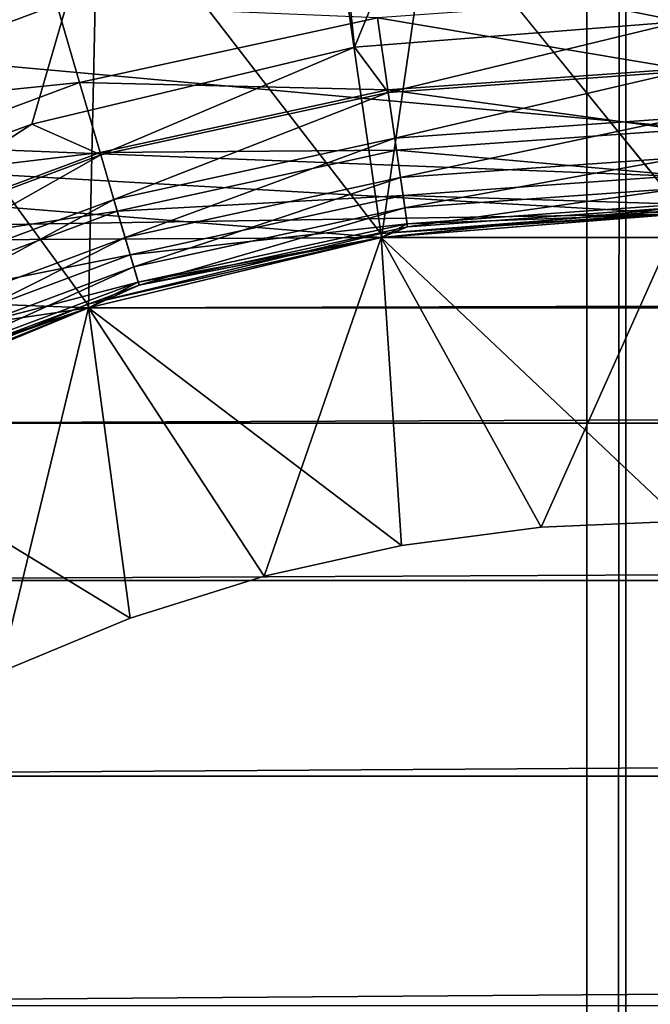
# Model space of a CAD drawing. Header units: metres. Extents: x -206 to 75, y -104 to 104.
# Tile 269 of 656: x -170.22 to -168.58, y 40.42 to 42.99. Entities that reach past the tile are written whole.
import ezdxf

# ---------------------------------------------------------------- set-up
doc = ezdxf.new("R2010")
doc.units = ezdxf.units.M
doc.layers.add('solid_01_1-CONSUMER_THERM_B_125288', color=7, linetype='CONTINUOUS')

msp = doc.modelspace()

# ---------------------------------------------------------------- linework, layer by layer
at = {"layer": 'solid_01_1-CONSUMER_THERM_B_125288'}
for points in [[(-168.648926, 67.29171), (-200.493088, -75.033852), (-200.514557, 74.966148)], [(-168.648926, 67.29171), (-168.75058, 66.747505), (-200.493088, -75.033852)], [(-168.75058, 66.747505), (-168.750504, 66.193886), (-200.493088, -75.033852)], [(-168.750504, 66.193886), (-168.731537, -66.252495), (-200.493088, -75.033852)], [(-168.750504, 66.193886), (-168.648697, 65.649712), (-168.731537, -66.252495)], [(-168.648697, 65.649712), (-168.629883, -65.70829), (-168.731537, -66.252495)], [(-168.648697, 65.649712), (-168.448624, 65.133507), (-168.629883, -65.70829)], [(-168.448624, 65.133507), (-168.429977, -65.192032), (-168.629883, -65.70829)], [(-76.404617, 63.580017, 75.400002), (-185.604614, 63.572178, 75.400002), (-92.716316, 42.429672, 75.400002)], [(-185.604614, 63.572178, 75.400002), (-93.500069, 42.491352, 75.400002), (-92.716316, 42.429672, 75.400002)], [(-185.604614, 63.572178, 75.400002), (-168.500076, 42.491318, 75.400002), (-93.500069, 42.491352, 75.400002)], [(-185.604614, 63.572178, 75.400002), (-169.283829, 42.429634, 75.400002), (-168.500076, 42.491318, 75.400002)], [(-185.604614, 63.572178, 75.400002), (-170.774612, 41.945248, 75.400002), (-170.048279, 42.246105, 75.400002)], [(-185.604614, 63.572178, 75.400002), (-170.048279, 42.246105, 75.400002), (-169.283829, 42.429634, 75.400002)], [(-169.941193, 46.978642, 63.5), (-168.603424, 47.073399, 63.5), (-169.282242, 42.419659, 63.5)], [(-168.603424, 47.073399, 63.5), (-168.500076, 42.481216, 63.5), (-169.282242, 42.419659, 63.5)], [(-167.103424, 47.073505, 63.5), (-168.500076, 42.481216, 63.5), (-168.603424, 47.073399, 63.5)], [(-169.941193, 46.978642, 63.5), (-170.77002, 41.936249, 63.5), (-171.252075, 46.696495, 63.5)], [(-169.941193, 46.978642, 63.5), (-170.045151, 42.236496, 63.5), (-170.77002, 41.936249, 63.5)], [(-169.941193, 46.978642, 63.5), (-169.282242, 42.419659, 63.5), (-170.045151, 42.236496, 63.5)], [(-165.978271, 44.981216, 48), (-173.410202, 43.150478, 48), (-173.803375, 42.784515, 48)], [(-168.500076, 42.481216, 48), (-165.978271, 44.981216, 48), (-173.803375, 42.784515, 48)], [(-165.978271, 44.981216, 57), (-173.410202, 43.150478, 57), (-173.803375, 42.784515, 57)], [(-168.500076, 42.481216, 57), (-165.978271, 44.981216, 57), (-173.803375, 42.784515, 57)], [(-169.556534, 44.906433, 55), (-168.500076, 44.981216, 55), (-166.000092, 42.481216, 55)], [(-169.352203, 42.914803, 46), (-169.556534, 44.906433, 46), (-168.500076, 44.981216, 46)], [(-168.500076, 42.981216, 46), (-169.352203, 42.914803, 46), (-168.500076, 44.981216, 46)], [(-170.602585, 44.680481, 55), (-169.556534, 44.906433, 55), (-166.000092, 42.481216, 55)], [(-170.599609, 42.564713, 46), (-170.602585, 44.680481, 46), (-169.556534, 44.906433, 46)], [(-170.192566, 42.714325, 46), (-170.599609, 42.564713, 46), (-169.556534, 44.906433, 46)], [(-169.352203, 42.914803, 46), (-170.192566, 42.714325, 46), (-169.556534, 44.906433, 46)], [(-171.112747, 44.511429, 55), (-170.602585, 44.680481, 55), (-166.000092, 42.481216, 55)], [(-171.60965, 44.306206, 55), (-171.112747, 44.511429, 55), (-166.000092, 42.481216, 55)], [(-172.090027, 44.066216, 55), (-171.60965, 44.306206, 55), (-166.000092, 42.481216, 55)], [(-172.551498, 43.792782, 55), (-172.090027, 44.066216, 55), (-166.000092, 42.481216, 55)], [(-173.410202, 43.150478, 55), (-172.551498, 43.792782, 55), (-166.000092, 42.481216, 55)], [(-173.803375, 42.784515, 55), (-173.410202, 43.150478, 55), (-166.000092, 42.481216, 55)], [(-169.292328, 42.991478, 13.598642), (-168.500076, 42.858253, 13.717749), (-168.500076, 43.048141, 13.598642)], [(-170.900574, 42.737591, 13.524823), (-170.128082, 43.025715, 13.524823), (-170.790466, 43.026848, 13.5)], [(-170.068451, 42.822639, 13.598642), (-170.128082, 43.025715, 13.524823), (-170.900574, 42.737591, 13.524823)], [(-170.068451, 42.822639, 13.598642), (-169.292328, 42.991478, 13.598642), (-170.128082, 43.025715, 13.524823)], [(-169.265305, 42.80352, 13.717749), (-169.292328, 42.991478, 13.598642), (-170.068451, 42.822639, 13.598642)], [(-169.265305, 42.80352, 13.717749), (-168.500076, 42.858253, 13.717749), (-169.292328, 42.991478, 13.598642)], [(-169.264389, 42.797142, 45.982964), (-169.352203, 42.914803, 46), (-168.500076, 42.981216, 46)], [(-169.264389, 42.797142, 45.982964), (-168.500076, 42.981216, 46), (-168.500076, 42.851807, 45.982964)], [(-170.013138, 42.634258, 45.982964), (-170.192566, 42.714325, 46), (-169.352203, 42.914803, 46)], [(-170.013138, 42.634258, 45.982964), (-169.352203, 42.914803, 46), (-169.264389, 42.797142, 45.982964)], [(-169.265305, 42.80352, 13.717749), (-168.500076, 42.699665, 13.87616), (-168.500076, 42.858253, 13.717749)], [(-169.264389, 42.797142, 45.982964), (-168.500076, 42.851807, 45.982964), (-169.247208, 42.677666, 45.932949)], [(-168.500076, 42.851807, 45.982964), (-168.500076, 42.731102, 45.932949), (-169.247208, 42.677666, 45.932949)], [(-170.812653, 42.545067, 13.598642), (-170.068451, 42.822639, 13.598642), (-170.900574, 42.737591, 13.524823)], [(-170.014954, 42.640446, 13.717749), (-170.068451, 42.822639, 13.598642), (-170.812653, 42.545067, 13.598642)], [(-170.014954, 42.640446, 13.717749), (-169.265305, 42.80352, 13.717749), (-170.068451, 42.822639, 13.598642)], [(-168.500076, 42.481216, 48), (-173.803375, 42.784515, 48), (-174.169327, 42.39135, 48)], [(-168.500076, 42.481216, 57), (-173.803375, 42.784515, 57), (-174.169327, 42.39135, 57)], [(-174.169327, 42.39135, 55), (-173.803375, 42.784515, 55), (-169.282486, 42.419617, 55)], [(-173.803375, 42.784515, 55), (-168.500076, 42.481216, 55), (-169.282486, 42.419617, 55)], [(-173.803375, 42.784515, 55), (-166.000092, 42.481216, 55), (-168.500076, 42.481216, 55)], [(-169.242737, 42.646549, 13.87616), (-169.265305, 42.80352, 13.717749), (-170.014954, 42.640446, 13.717749)], [(-170.013138, 42.634258, 45.982964), (-169.264389, 42.797142, 45.982964), (-169.979126, 42.518444, 45.932949)], [(-169.264389, 42.797142, 45.982964), (-169.247208, 42.677666, 45.932949), (-169.979126, 42.518444, 45.932949)], [(-169.242737, 42.646549, 13.87616), (-168.500076, 42.699665, 13.87616), (-169.265305, 42.80352, 13.717749)], [(-169.247208, 42.677666, 45.932949), (-168.500076, 42.731102, 45.932949), (-169.232452, 42.575096, 45.853367)], [(-168.500076, 42.731102, 45.932949), (-168.500076, 42.627476, 45.853367), (-169.232452, 42.575096, 45.853367)], [(-170.731094, 42.366474, 45.982964), (-170.599609, 42.564713, 46), (-170.192566, 42.714325, 46)], [(-170.731094, 42.366474, 45.982964), (-170.192566, 42.714325, 46), (-170.013138, 42.634258, 45.982964)], [(-169.242737, 42.646549, 13.87616), (-168.500076, 42.580345, 14.065914), (-168.500076, 42.699665, 13.87616)], [(-169.979126, 42.518444, 45.932949), (-169.247208, 42.677666, 45.932949), (-169.949936, 42.419018, 45.853367)], [(-169.247208, 42.677666, 45.932949), (-169.232452, 42.575096, 45.853367), (-169.949936, 42.419018, 45.853367)], [(-170.733765, 42.372341, 13.717749), (-170.014954, 42.640446, 13.717749), (-170.812653, 42.545067, 13.598642)], [(-169.970276, 42.488281, 13.87616), (-170.014954, 42.640446, 13.717749), (-170.733765, 42.372341, 13.717749)], [(-170.731094, 42.366474, 45.982964), (-170.013138, 42.634258, 45.982964), (-170.680954, 42.25668, 45.932949)], [(-170.013138, 42.634258, 45.982964), (-169.979126, 42.518444, 45.932949), (-170.680954, 42.25668, 45.932949)], [(-169.970276, 42.488281, 13.87616), (-169.242737, 42.646549, 13.87616), (-170.014954, 42.640446, 13.717749)], [(-169.225754, 42.528442, 14.065914), (-169.242737, 42.646549, 13.87616), (-169.970276, 42.488281, 13.87616)], [(-169.225754, 42.528442, 14.065914), (-168.500076, 42.580345, 14.065914), (-169.242737, 42.646549, 13.87616)], [(-169.232452, 42.575096, 45.853367), (-168.500076, 42.627476, 45.853367), (-169.221146, 42.496433, 45.74966)], [(-168.500076, 42.627476, 45.853367), (-168.500076, 42.548008, 45.74966), (-169.221146, 42.496433, 45.74966)], [(-169.225754, 42.528442, 14.065914), (-168.500076, 42.506287, 14.277479), (-168.500076, 42.580345, 14.065914)], [(-169.949936, 42.419018, 45.853367), (-169.232452, 42.575096, 45.853367), (-169.927551, 42.342766, 45.74966)], [(-169.232452, 42.575096, 45.853367), (-169.221146, 42.496433, 45.74966), (-169.927551, 42.342766, 45.74966)], [(-169.936661, 42.373795, 14.065914), (-169.225754, 42.528442, 14.065914), (-169.970276, 42.488281, 13.87616)], [(-169.21521, 42.455139, 14.277479), (-169.225754, 42.528442, 14.065914), (-169.936661, 42.373795, 14.065914)], [(-169.21521, 42.455139, 14.277479), (-168.500076, 42.506287, 14.277479), (-169.225754, 42.528442, 14.065914)], [(-169.221146, 42.496433, 45.74966), (-168.500076, 42.548008, 45.74966), (-169.21405, 42.447052, 45.628902)], [(-168.500076, 42.548008, 45.74966), (-168.500076, 42.498119, 45.628902), (-169.21405, 42.447052, 45.628902)], [(-170.680954, 42.25668, 45.932949), (-169.979126, 42.518444, 45.932949), (-170.637909, 42.162418, 45.853367)], [(-169.979126, 42.518444, 45.932949), (-169.949936, 42.419018, 45.853367), (-170.637909, 42.162418, 45.853367)], [(-169.21521, 42.455139, 14.277479), (-168.500076, 42.481216, 14.5), (-168.500076, 42.506287, 14.277479)], [(-169.282486, 42.419617, 48), (-168.500076, 42.481216, 48), (-174.169327, 42.39135, 48)], [(-169.282486, 42.419617, 57), (-168.500076, 42.481216, 57), (-174.169327, 42.39135, 57)], [(-170.667892, 42.228081, 13.87616), (-169.970276, 42.488281, 13.87616), (-170.733765, 42.372341, 13.717749)], [(-169.936661, 42.373795, 14.065914), (-169.970276, 42.488281, 13.87616), (-170.667892, 42.228081, 13.87616)], [(-169.927551, 42.342766, 45.74966), (-169.221146, 42.496433, 45.74966), (-169.913498, 42.294899, 45.628902)], [(-169.221146, 42.496433, 45.74966), (-169.21405, 42.447052, 45.628902), (-169.913498, 42.294899, 45.628902)], [(-169.283829, 42.429634, 75.400002), (-168.500076, 42.483749, 75.449745), (-168.500076, 42.491318, 75.400002)], [(-169.283829, 42.429634, 75.400002), (-168.500076, 42.481216, 75.5), (-168.500076, 42.483749, 75.449745)], [(-169.283829, 42.429634, 75.400002), (-169.282242, 42.419659, 75.5), (-168.500076, 42.481216, 75.5)], [(-169.282486, 42.419617, 108.5), (-93.500069, 42.481251, 108.5), (-168.500076, 42.481216, 108.5)], [(-92.717659, 42.419651, 108.5), (-93.500069, 42.481251, 108.5), (-169.282486, 42.419617, 108.5)], [(-168.500076, 42.481216, 55), (-168.500076, 42.481216, 48), (-169.282486, 42.419617, 48)], [(-168.500076, 42.481216, 55), (-169.282486, 42.419617, 48), (-169.282486, 42.419617, 55)], [(-168.500076, 42.481216, 63.5), (-168.500076, 42.481216, 57), (-169.282486, 42.419617, 57)], [(-169.282242, 42.419659, 63.5), (-168.500076, 42.481216, 63.5), (-169.282486, 42.419617, 57)], [(-169.282486, 42.419617, 108.5), (-168.500076, 42.481216, 108.5), (-169.28244, 42.419628, 107)], [(-169.28244, 42.419628, 107), (-168.500076, 42.481216, 108.5), (-168.500076, 42.481216, 107)], [(-168.865875, 41.665253, 106.5), (-169.28244, 42.419628, 107), (-168.500076, 42.481216, 107)], [(-169.28244, 42.419628, 105), (-168.500076, 42.481216, 106), (-168.500076, 42.481216, 105)], [(-168.865875, 41.665253, 104.5), (-169.28244, 42.419628, 105), (-168.500076, 42.481216, 105)], [(-169.28244, 42.419628, 106), (-168.500061, 41.681217, 106.5), (-168.500076, 42.481216, 106)], [(-169.28244, 42.419628, 105), (-169.28244, 42.419628, 106), (-168.500076, 42.481216, 106)], [(-169.28244, 42.419628, 103), (-168.500076, 42.481216, 104), (-168.500076, 42.481216, 103)], [(-168.865875, 41.665253, 102.5), (-169.28244, 42.419628, 103), (-168.500076, 42.481216, 103)], [(-169.28244, 42.419628, 103), (-169.28244, 42.419628, 104), (-168.500076, 42.481216, 104)], [(-168.500061, 41.681217, 104.5), (-168.500076, 42.481216, 104), (-169.28244, 42.419628, 104)], [(-169.28244, 42.419628, 101), (-168.500076, 42.481216, 102), (-168.500076, 42.481216, 101)], [(-168.865875, 41.665253, 100.5), (-169.28244, 42.419628, 101), (-168.500076, 42.481216, 101)], [(-169.28244, 42.419628, 101), (-169.28244, 42.419628, 102), (-168.500076, 42.481216, 102)], [(-168.500061, 41.681217, 102.5), (-168.500076, 42.481216, 102), (-169.28244, 42.419628, 102)], [(-169.28244, 42.419628, 99), (-168.500076, 42.481216, 100), (-168.500076, 42.481216, 99)], [(-168.865875, 41.665253, 98.5), (-169.28244, 42.419628, 99), (-168.500076, 42.481216, 99)], [(-169.28244, 42.419628, 99), (-169.28244, 42.419628, 100), (-168.500076, 42.481216, 100)], [(-168.500061, 41.681217, 100.5), (-168.500076, 42.481216, 100), (-169.28244, 42.419628, 100)], [(-169.28244, 42.419628, 97), (-168.500076, 42.481216, 98), (-168.500076, 42.481216, 97)], [(-168.865875, 41.665253, 96.5), (-169.28244, 42.419628, 97), (-168.500076, 42.481216, 97)], [(-169.28244, 42.419628, 97), (-169.28244, 42.419628, 98), (-168.500076, 42.481216, 98)], [(-168.500061, 41.681217, 98.5), (-168.500076, 42.481216, 98), (-169.28244, 42.419628, 98)], [(-169.28244, 42.419628, 95), (-168.500076, 42.481216, 96), (-168.500076, 42.481216, 95)], [(-168.865875, 41.665253, 94.5), (-169.28244, 42.419628, 95), (-168.500076, 42.481216, 95)], [(-169.28244, 42.419628, 95), (-169.28244, 42.419628, 96), (-168.500076, 42.481216, 96)], [(-168.500061, 41.681217, 96.5), (-168.500076, 42.481216, 96), (-169.28244, 42.419628, 96)], [(-169.28244, 42.419628, 93), (-168.500076, 42.481216, 94), (-168.500076, 42.481216, 93)], [(-168.865875, 41.665253, 92.5), (-169.28244, 42.419628, 93), (-168.500076, 42.481216, 93)], [(-169.28244, 42.419628, 93), (-169.28244, 42.419628, 94), (-168.500076, 42.481216, 94)], [(-168.500061, 41.681217, 94.5), (-168.500076, 42.481216, 94), (-169.28244, 42.419628, 94)], [(-169.28244, 42.419628, 91), (-168.500076, 42.481216, 92), (-168.500076, 42.481216, 91)], [(-168.865875, 41.665253, 90.5), (-169.28244, 42.419628, 91), (-168.500076, 42.481216, 91)], [(-169.28244, 42.419628, 91), (-169.28244, 42.419628, 92), (-168.500076, 42.481216, 92)], [(-168.500061, 41.681217, 92.5), (-168.500076, 42.481216, 92), (-169.28244, 42.419628, 92)], [(-169.28244, 42.419628, 89), (-168.500076, 42.481216, 90), (-168.500076, 42.481216, 89)], [(-168.865875, 41.665253, 88.5), (-169.28244, 42.419628, 89), (-168.500076, 42.481216, 89)], [(-169.28244, 42.419628, 89), (-169.28244, 42.419628, 90), (-168.500076, 42.481216, 90)], [(-168.500061, 41.681217, 90.5), (-168.500076, 42.481216, 90), (-169.28244, 42.419628, 90)], [(-169.28244, 42.419628, 87), (-168.500076, 42.481216, 88), (-168.500076, 42.481216, 87)], [(-168.865875, 41.665253, 86.5), (-169.28244, 42.419628, 87), (-168.500076, 42.481216, 87)], [(-169.28244, 42.419628, 87), (-169.28244, 42.419628, 88), (-168.500076, 42.481216, 88)], [(-168.500061, 41.681217, 88.5), (-168.500076, 42.481216, 88), (-169.28244, 42.419628, 88)], [(-169.28244, 42.419628, 85), (-168.500076, 42.481216, 86), (-168.500076, 42.481216, 85)], [(-168.865875, 41.665253, 84.5), (-169.28244, 42.419628, 85), (-168.500076, 42.481216, 85)], [(-169.28244, 42.419628, 85), (-169.28244, 42.419628, 86), (-168.500076, 42.481216, 86)], [(-168.500061, 41.681217, 86.5), (-168.500076, 42.481216, 86), (-169.28244, 42.419628, 86)], [(-169.28244, 42.419628, 83), (-168.500076, 42.481216, 84), (-168.500076, 42.481216, 83)], [(-168.865875, 41.665253, 82.5), (-169.28244, 42.419628, 83), (-168.500076, 42.481216, 83)], [(-169.28244, 42.419628, 83), (-169.28244, 42.419628, 84), (-168.500076, 42.481216, 84)], [(-168.500061, 41.681217, 84.5), (-168.500076, 42.481216, 84), (-169.28244, 42.419628, 84)], [(-169.28244, 42.419628, 81), (-168.500076, 42.481216, 82), (-168.500076, 42.481216, 81)], [(-168.865875, 41.665253, 80.5), (-169.28244, 42.419628, 81), (-168.500076, 42.481216, 81)], [(-169.28244, 42.419628, 81), (-169.28244, 42.419628, 82), (-168.500076, 42.481216, 82)], [(-168.500061, 41.681217, 82.5), (-168.500076, 42.481216, 82), (-169.28244, 42.419628, 82)], [(-169.28244, 42.419628, 79), (-168.500076, 42.481216, 80), (-168.500076, 42.481216, 79)], [(-168.865875, 41.665253, 78.5), (-169.28244, 42.419628, 79), (-168.500076, 42.481216, 79)], [(-169.28244, 42.419628, 79), (-169.28244, 42.419628, 80), (-168.500076, 42.481216, 80)], [(-168.500061, 41.681217, 80.5), (-168.500076, 42.481216, 80), (-169.28244, 42.419628, 80)], [(-169.28244, 42.419628, 77), (-168.500076, 42.481216, 78), (-168.500076, 42.481216, 77)], [(-168.865875, 41.665253, 76.5), (-169.28244, 42.419628, 77), (-168.500076, 42.481216, 77)], [(-169.28244, 42.419628, 77), (-169.28244, 42.419628, 78), (-168.500076, 42.481216, 78)], [(-168.500061, 41.681217, 78.5), (-168.500076, 42.481216, 78), (-169.28244, 42.419628, 78)], [(-169.282242, 42.419659, 75.5), (-169.28244, 42.419628, 76), (-168.500076, 42.481216, 76)], [(-168.500061, 41.681217, 76.5), (-168.500076, 42.481216, 76), (-169.28244, 42.419628, 76)], [(-168.500076, 42.498119, 45.628902), (-168.500076, 42.481216, 45.5), (-169.282242, 42.419659, 45.5)], [(-169.21405, 42.447052, 45.628902), (-168.500076, 42.498119, 45.628902), (-169.282242, 42.419659, 45.5)], [(-169.282242, 42.419659, 75.5), (-168.500076, 42.481216, 76), (-168.500076, 42.481216, 75.5)], [(-169.282242, 42.419659, 14.5), (-168.500076, 42.481216, 45.5), (-168.500076, 42.481216, 14.5)], [(-169.282242, 42.419659, 14.5), (-169.282242, 42.419659, 45.5), (-168.500076, 42.481216, 45.5)], [(-169.21521, 42.455139, 14.277479), (-169.282242, 42.419659, 14.5), (-168.500076, 42.481216, 14.5)], [(-168.865875, 41.665253, 106.5), (-168.500076, 42.481216, 107), (-168.500061, 41.681217, 106.5)], [(-168.865875, 41.665253, 104.5), (-168.500076, 42.481216, 105), (-168.500061, 41.681217, 104.5)], [(-168.865875, 41.665253, 102.5), (-168.500076, 42.481216, 103), (-168.500061, 41.681217, 102.5)], [(-168.865875, 41.665253, 100.5), (-168.500076, 42.481216, 101), (-168.500061, 41.681217, 100.5)], [(-168.865875, 41.665253, 98.5), (-168.500076, 42.481216, 99), (-168.500061, 41.681217, 98.5)], [(-168.865875, 41.665253, 96.5), (-168.500076, 42.481216, 97), (-168.500061, 41.681217, 96.5)], [(-168.865875, 41.665253, 94.5), (-168.500076, 42.481216, 95), (-168.500061, 41.681217, 94.5)], [(-168.865875, 41.665253, 92.5), (-168.500076, 42.481216, 93), (-168.500061, 41.681217, 92.5)], [(-168.865875, 41.665253, 90.5), (-168.500076, 42.481216, 91), (-168.500061, 41.681217, 90.5)], [(-168.865875, 41.665253, 88.5), (-168.500076, 42.481216, 89), (-168.500061, 41.681217, 88.5)], [(-168.865875, 41.665253, 86.5), (-168.500076, 42.481216, 87), (-168.500061, 41.681217, 86.5)], [(-168.865875, 41.665253, 84.5), (-168.500076, 42.481216, 85), (-168.500061, 41.681217, 84.5)], [(-168.865875, 41.665253, 82.5), (-168.500076, 42.481216, 83), (-168.500061, 41.681217, 82.5)], [(-168.865875, 41.665253, 80.5), (-168.500076, 42.481216, 81), (-168.500061, 41.681217, 80.5)], [(-168.865875, 41.665253, 78.5), (-168.500076, 42.481216, 79), (-168.500061, 41.681217, 78.5)], [(-168.865875, 41.665253, 76.5), (-168.500076, 42.481216, 77), (-168.500061, 41.681217, 76.5)], [(-169.915802, 42.302738, 14.277479), (-169.21521, 42.455139, 14.277479), (-169.936661, 42.373795, 14.065914)], [(-169.915802, 42.302738, 14.277479), (-169.282242, 42.419659, 14.5), (-169.21521, 42.455139, 14.277479)], [(-169.283829, 42.429634, 75.400002), (-170.048279, 42.246105, 75.400002), (-169.282242, 42.419659, 75.5)], [(-169.913498, 42.294899, 45.628902), (-169.21405, 42.447052, 45.628902), (-169.282242, 42.419659, 45.5)], [(-170.044937, 42.236576, 48), (-169.282486, 42.419617, 48), (-174.169327, 42.39135, 48)], [(-170.044937, 42.236576, 57), (-169.282486, 42.419617, 57), (-174.169327, 42.39135, 57)], [(-174.169327, 42.39135, 55), (-169.282486, 42.419617, 55), (-170.044937, 42.236576, 55)], [(-170.637909, 42.162418, 45.853367), (-169.949936, 42.419018, 45.853367), (-170.604889, 42.09013, 45.74966)], [(-169.949936, 42.419018, 45.853367), (-169.927551, 42.342766, 45.74966), (-170.604889, 42.09013, 45.74966)], [(-170.048279, 42.246105, 75.400002), (-170.045151, 42.236496, 75.5), (-169.282242, 42.419659, 75.5)], [(-170.045151, 42.236496, 63.5), (-169.282242, 42.419659, 63.5), (-170.044937, 42.236576, 57)], [(-169.282242, 42.419659, 75.5), (-170.045151, 42.236496, 75.5), (-169.28244, 42.419628, 76)], [(-170.045151, 42.236496, 14.5), (-170.045151, 42.236496, 45.5), (-169.282242, 42.419659, 45.5)], [(-169.913498, 42.294899, 45.628902), (-169.282242, 42.419659, 45.5), (-170.045151, 42.236496, 45.5)], [(-169.282242, 42.419659, 14.5), (-170.045151, 42.236496, 14.5), (-169.282242, 42.419659, 45.5)], [(-169.915802, 42.302738, 14.277479), (-170.045151, 42.236496, 14.5), (-169.282242, 42.419659, 14.5)], [(-170.045151, 42.236496, 75.5), (-170.044876, 42.236591, 76), (-169.28244, 42.419628, 76)], [(-169.282242, 42.419659, 63.5), (-169.282486, 42.419617, 57), (-170.044937, 42.236576, 57)], [(-92.717659, 42.419651, 108.5), (-169.282486, 42.419617, 108.5), (-170.044937, 42.236576, 108.5)], [(-92.717659, 42.419651, 108.5), (-170.044937, 42.236576, 108.5), (-91.955208, 42.236614, 108.5)], [(-169.282486, 42.419617, 55), (-169.282486, 42.419617, 48), (-170.044937, 42.236576, 48)], [(-169.282486, 42.419617, 55), (-170.044937, 42.236576, 48), (-170.044937, 42.236576, 55)], [(-170.044937, 42.236576, 108.5), (-169.282486, 42.419617, 108.5), (-170.044876, 42.236591, 107)], [(-169.587189, 41.538082, 106.5), (-170.044876, 42.236591, 107), (-169.28244, 42.419628, 107)], [(-169.282486, 42.419617, 108.5), (-169.28244, 42.419628, 107), (-170.044876, 42.236591, 107)], [(-170.044876, 42.236591, 106), (-169.229599, 41.617371, 106.5), (-169.28244, 42.419628, 106)], [(-170.044876, 42.236591, 105), (-170.044876, 42.236591, 106), (-169.28244, 42.419628, 106)], [(-169.28244, 42.419628, 105), (-170.044876, 42.236591, 105), (-169.28244, 42.419628, 106)], [(-169.587189, 41.538082, 104.5), (-170.044876, 42.236591, 105), (-169.28244, 42.419628, 105)], [(-170.044876, 42.236591, 103), (-170.044876, 42.236591, 104), (-169.28244, 42.419628, 104)], [(-169.229599, 41.617371, 104.5), (-169.28244, 42.419628, 104), (-170.044876, 42.236591, 104)], [(-169.28244, 42.419628, 103), (-170.044876, 42.236591, 103), (-169.28244, 42.419628, 104)], [(-169.587189, 41.538082, 102.5), (-170.044876, 42.236591, 103), (-169.28244, 42.419628, 103)], [(-170.044876, 42.236591, 101), (-170.044876, 42.236591, 102), (-169.28244, 42.419628, 102)], [(-169.229599, 41.617371, 102.5), (-169.28244, 42.419628, 102), (-170.044876, 42.236591, 102)], [(-169.28244, 42.419628, 101), (-170.044876, 42.236591, 101), (-169.28244, 42.419628, 102)], [(-169.587189, 41.538082, 100.5), (-170.044876, 42.236591, 101), (-169.28244, 42.419628, 101)], [(-170.044876, 42.236591, 99), (-170.044876, 42.236591, 100), (-169.28244, 42.419628, 100)], [(-169.229599, 41.617371, 100.5), (-169.28244, 42.419628, 100), (-170.044876, 42.236591, 100)], [(-169.28244, 42.419628, 99), (-170.044876, 42.236591, 99), (-169.28244, 42.419628, 100)], [(-169.587189, 41.538082, 98.5), (-170.044876, 42.236591, 99), (-169.28244, 42.419628, 99)], [(-170.044876, 42.236591, 97), (-170.044876, 42.236591, 98), (-169.28244, 42.419628, 98)], [(-169.229599, 41.617371, 98.5), (-169.28244, 42.419628, 98), (-170.044876, 42.236591, 98)], [(-169.28244, 42.419628, 97), (-170.044876, 42.236591, 97), (-169.28244, 42.419628, 98)], [(-169.587189, 41.538082, 96.5), (-170.044876, 42.236591, 97), (-169.28244, 42.419628, 97)], [(-170.044876, 42.236591, 95), (-170.044876, 42.236591, 96), (-169.28244, 42.419628, 96)], [(-169.229599, 41.617371, 96.5), (-169.28244, 42.419628, 96), (-170.044876, 42.236591, 96)], [(-169.28244, 42.419628, 95), (-170.044876, 42.236591, 95), (-169.28244, 42.419628, 96)], [(-169.587189, 41.538082, 94.5), (-170.044876, 42.236591, 95), (-169.28244, 42.419628, 95)], [(-170.044876, 42.236591, 93), (-170.044876, 42.236591, 94), (-169.28244, 42.419628, 94)], [(-169.229599, 41.617371, 94.5), (-169.28244, 42.419628, 94), (-170.044876, 42.236591, 94)], [(-169.28244, 42.419628, 93), (-170.044876, 42.236591, 93), (-169.28244, 42.419628, 94)], [(-169.587189, 41.538082, 92.5), (-170.044876, 42.236591, 93), (-169.28244, 42.419628, 93)], [(-170.044876, 42.236591, 91), (-170.044876, 42.236591, 92), (-169.28244, 42.419628, 92)], [(-169.229599, 41.617371, 92.5), (-169.28244, 42.419628, 92), (-170.044876, 42.236591, 92)], [(-169.28244, 42.419628, 91), (-170.044876, 42.236591, 91), (-169.28244, 42.419628, 92)], [(-169.587189, 41.538082, 90.5), (-170.044876, 42.236591, 91), (-169.28244, 42.419628, 91)], [(-170.044876, 42.236591, 89), (-170.044876, 42.236591, 90), (-169.28244, 42.419628, 90)], [(-169.229599, 41.617371, 90.5), (-169.28244, 42.419628, 90), (-170.044876, 42.236591, 90)], [(-169.28244, 42.419628, 89), (-170.044876, 42.236591, 89), (-169.28244, 42.419628, 90)], [(-169.587189, 41.538082, 88.5), (-170.044876, 42.236591, 89), (-169.28244, 42.419628, 89)], [(-170.044876, 42.236591, 87), (-170.044876, 42.236591, 88), (-169.28244, 42.419628, 88)], [(-169.229599, 41.617371, 88.5), (-169.28244, 42.419628, 88), (-170.044876, 42.236591, 88)], [(-169.28244, 42.419628, 87), (-170.044876, 42.236591, 87), (-169.28244, 42.419628, 88)], [(-169.587189, 41.538082, 86.5), (-170.044876, 42.236591, 87), (-169.28244, 42.419628, 87)], [(-170.044876, 42.236591, 85), (-170.044876, 42.236591, 86), (-169.28244, 42.419628, 86)], [(-169.229599, 41.617371, 86.5), (-169.28244, 42.419628, 86), (-170.044876, 42.236591, 86)], [(-169.28244, 42.419628, 85), (-170.044876, 42.236591, 85), (-169.28244, 42.419628, 86)], [(-169.587189, 41.538082, 84.5), (-170.044876, 42.236591, 85), (-169.28244, 42.419628, 85)], [(-170.044876, 42.236591, 83), (-170.044876, 42.236591, 84), (-169.28244, 42.419628, 84)], [(-169.229599, 41.617371, 84.5), (-169.28244, 42.419628, 84), (-170.044876, 42.236591, 84)], [(-169.28244, 42.419628, 83), (-170.044876, 42.236591, 83), (-169.28244, 42.419628, 84)], [(-169.587189, 41.538082, 82.5), (-170.044876, 42.236591, 83), (-169.28244, 42.419628, 83)], [(-170.044876, 42.236591, 81), (-170.044876, 42.236591, 82), (-169.28244, 42.419628, 82)], [(-169.229599, 41.617371, 82.5), (-169.28244, 42.419628, 82), (-170.044876, 42.236591, 82)], [(-169.28244, 42.419628, 81), (-170.044876, 42.236591, 81), (-169.28244, 42.419628, 82)], [(-169.587189, 41.538082, 80.5), (-170.044876, 42.236591, 81), (-169.28244, 42.419628, 81)], [(-170.044876, 42.236591, 79), (-170.044876, 42.236591, 80), (-169.28244, 42.419628, 80)], [(-169.229599, 41.617371, 80.5), (-169.28244, 42.419628, 80), (-170.044876, 42.236591, 80)], [(-169.28244, 42.419628, 79), (-170.044876, 42.236591, 79), (-169.28244, 42.419628, 80)], [(-169.587189, 41.538082, 78.5), (-170.044876, 42.236591, 79), (-169.28244, 42.419628, 79)], [(-170.044876, 42.236591, 77), (-170.044876, 42.236591, 78), (-169.28244, 42.419628, 78)], [(-169.229599, 41.617371, 78.5), (-169.28244, 42.419628, 78), (-170.044876, 42.236591, 78)], [(-169.28244, 42.419628, 77), (-170.044876, 42.236591, 77), (-169.28244, 42.419628, 78)], [(-169.587189, 41.538082, 76.5), (-170.044876, 42.236591, 77), (-169.28244, 42.419628, 77)], [(-169.229599, 41.617371, 76.5), (-169.28244, 42.419628, 76), (-170.044876, 42.236591, 76)], [(-169.229599, 41.617371, 106.5), (-169.587189, 41.538082, 106.5), (-169.28244, 42.419628, 107)], [(-169.229599, 41.617371, 104.5), (-169.587189, 41.538082, 104.5), (-169.28244, 42.419628, 105)], [(-169.229599, 41.617371, 102.5), (-169.587189, 41.538082, 102.5), (-169.28244, 42.419628, 103)], [(-169.229599, 41.617371, 100.5), (-169.587189, 41.538082, 100.5), (-169.28244, 42.419628, 101)], [(-169.229599, 41.617371, 98.5), (-169.587189, 41.538082, 98.5), (-169.28244, 42.419628, 99)], [(-169.229599, 41.617371, 96.5), (-169.587189, 41.538082, 96.5), (-169.28244, 42.419628, 97)], [(-169.229599, 41.617371, 94.5), (-169.587189, 41.538082, 94.5), (-169.28244, 42.419628, 95)], [(-169.229599, 41.617371, 92.5), (-169.587189, 41.538082, 92.5), (-169.28244, 42.419628, 93)], [(-169.229599, 41.617371, 90.5), (-169.587189, 41.538082, 90.5), (-169.28244, 42.419628, 91)], [(-169.229599, 41.617371, 88.5), (-169.587189, 41.538082, 88.5), (-169.28244, 42.419628, 89)], [(-169.229599, 41.617371, 86.5), (-169.587189, 41.538082, 86.5), (-169.28244, 42.419628, 87)], [(-169.229599, 41.617371, 84.5), (-169.587189, 41.538082, 84.5), (-169.28244, 42.419628, 85)], [(-169.229599, 41.617371, 82.5), (-169.587189, 41.538082, 82.5), (-169.28244, 42.419628, 83)], [(-169.229599, 41.617371, 80.5), (-169.587189, 41.538082, 80.5), (-169.28244, 42.419628, 81)], [(-169.229599, 41.617371, 78.5), (-169.587189, 41.538082, 78.5), (-169.28244, 42.419628, 79)], [(-169.229599, 41.617371, 76.5), (-169.587189, 41.538082, 76.5), (-169.28244, 42.419628, 77)], [(-169.28244, 42.419628, 106), (-168.865875, 41.665253, 106.5), (-168.500061, 41.681217, 106.5)], [(-168.865875, 41.665253, 106.5), (-169.229599, 41.617371, 106.5), (-169.28244, 42.419628, 107)], [(-169.28244, 42.419628, 106), (-169.229599, 41.617371, 106.5), (-168.865875, 41.665253, 106.5)], [(-168.865875, 41.665253, 104.5), (-169.229599, 41.617371, 104.5), (-169.28244, 42.419628, 105)], [(-168.865875, 41.665253, 104.5), (-168.500061, 41.681217, 104.5), (-169.28244, 42.419628, 104)], [(-168.865875, 41.665253, 104.5), (-169.28244, 42.419628, 104), (-169.229599, 41.617371, 104.5)], [(-168.865875, 41.665253, 102.5), (-169.229599, 41.617371, 102.5), (-169.28244, 42.419628, 103)], [(-168.865875, 41.665253, 102.5), (-168.500061, 41.681217, 102.5), (-169.28244, 42.419628, 102)], [(-168.865875, 41.665253, 102.5), (-169.28244, 42.419628, 102), (-169.229599, 41.617371, 102.5)], [(-168.865875, 41.665253, 100.5), (-169.229599, 41.617371, 100.5), (-169.28244, 42.419628, 101)], [(-168.865875, 41.665253, 100.5), (-168.500061, 41.681217, 100.5), (-169.28244, 42.419628, 100)], [(-168.865875, 41.665253, 100.5), (-169.28244, 42.419628, 100), (-169.229599, 41.617371, 100.5)], [(-168.865875, 41.665253, 98.5), (-169.229599, 41.617371, 98.5), (-169.28244, 42.419628, 99)], [(-168.865875, 41.665253, 98.5), (-168.500061, 41.681217, 98.5), (-169.28244, 42.419628, 98)], [(-168.865875, 41.665253, 98.5), (-169.28244, 42.419628, 98), (-169.229599, 41.617371, 98.5)], [(-168.865875, 41.665253, 96.5), (-169.229599, 41.617371, 96.5), (-169.28244, 42.419628, 97)], [(-168.865875, 41.665253, 96.5), (-168.500061, 41.681217, 96.5), (-169.28244, 42.419628, 96)], [(-168.865875, 41.665253, 96.5), (-169.28244, 42.419628, 96), (-169.229599, 41.617371, 96.5)], [(-168.865875, 41.665253, 94.5), (-169.229599, 41.617371, 94.5), (-169.28244, 42.419628, 95)], [(-168.865875, 41.665253, 94.5), (-168.500061, 41.681217, 94.5), (-169.28244, 42.419628, 94)], [(-168.865875, 41.665253, 94.5), (-169.28244, 42.419628, 94), (-169.229599, 41.617371, 94.5)], [(-168.865875, 41.665253, 92.5), (-169.229599, 41.617371, 92.5), (-169.28244, 42.419628, 93)], [(-168.865875, 41.665253, 92.5), (-168.500061, 41.681217, 92.5), (-169.28244, 42.419628, 92)], [(-168.865875, 41.665253, 92.5), (-169.28244, 42.419628, 92), (-169.229599, 41.617371, 92.5)], [(-168.865875, 41.665253, 90.5), (-169.229599, 41.617371, 90.5), (-169.28244, 42.419628, 91)], [(-168.865875, 41.665253, 90.5), (-168.500061, 41.681217, 90.5), (-169.28244, 42.419628, 90)], [(-168.865875, 41.665253, 90.5), (-169.28244, 42.419628, 90), (-169.229599, 41.617371, 90.5)], [(-168.865875, 41.665253, 88.5), (-169.229599, 41.617371, 88.5), (-169.28244, 42.419628, 89)], [(-168.865875, 41.665253, 88.5), (-168.500061, 41.681217, 88.5), (-169.28244, 42.419628, 88)], [(-168.865875, 41.665253, 88.5), (-169.28244, 42.419628, 88), (-169.229599, 41.617371, 88.5)], [(-168.865875, 41.665253, 86.5), (-169.229599, 41.617371, 86.5), (-169.28244, 42.419628, 87)], [(-168.865875, 41.665253, 86.5), (-168.500061, 41.681217, 86.5), (-169.28244, 42.419628, 86)], [(-168.865875, 41.665253, 86.5), (-169.28244, 42.419628, 86), (-169.229599, 41.617371, 86.5)], [(-168.865875, 41.665253, 84.5), (-169.229599, 41.617371, 84.5), (-169.28244, 42.419628, 85)], [(-168.865875, 41.665253, 84.5), (-168.500061, 41.681217, 84.5), (-169.28244, 42.419628, 84)], [(-168.865875, 41.665253, 84.5), (-169.28244, 42.419628, 84), (-169.229599, 41.617371, 84.5)], [(-168.865875, 41.665253, 82.5), (-169.229599, 41.617371, 82.5), (-169.28244, 42.419628, 83)], [(-168.865875, 41.665253, 82.5), (-168.500061, 41.681217, 82.5), (-169.28244, 42.419628, 82)], [(-168.865875, 41.665253, 82.5), (-169.28244, 42.419628, 82), (-169.229599, 41.617371, 82.5)], [(-168.865875, 41.665253, 80.5), (-169.229599, 41.617371, 80.5), (-169.28244, 42.419628, 81)], [(-168.865875, 41.665253, 80.5), (-168.500061, 41.681217, 80.5), (-169.28244, 42.419628, 80)], [(-168.865875, 41.665253, 80.5), (-169.28244, 42.419628, 80), (-169.229599, 41.617371, 80.5)], [(-168.865875, 41.665253, 78.5), (-169.229599, 41.617371, 78.5), (-169.28244, 42.419628, 79)], [(-168.865875, 41.665253, 78.5), (-168.500061, 41.681217, 78.5), (-169.28244, 42.419628, 78)], [(-168.865875, 41.665253, 78.5), (-169.28244, 42.419628, 78), (-169.229599, 41.617371, 78.5)], [(-168.865875, 41.665253, 76.5), (-169.229599, 41.617371, 76.5), (-169.28244, 42.419628, 77)], [(-168.865875, 41.665253, 76.5), (-168.500061, 41.681217, 76.5), (-169.28244, 42.419628, 76)], [(-168.865875, 41.665253, 76.5), (-169.28244, 42.419628, 76), (-169.229599, 41.617371, 76.5)], [(-170.044937, 42.236576, 48), (-174.169327, 42.39135, 48), (-174.811646, 41.532642, 48)], [(-170.044937, 42.236576, 57), (-174.169327, 42.39135, 57), (-174.811646, 41.532642, 57)], [(-174.169327, 42.39135, 55), (-170.044937, 42.236576, 55), (-170.77034, 41.936073, 55)], [(-170.618317, 42.119545, 14.065914), (-169.936661, 42.373795, 14.065914), (-170.667892, 42.228081, 13.87616)], [(-169.915802, 42.302738, 14.277479), (-169.936661, 42.373795, 14.065914), (-170.618317, 42.119545, 14.065914)], [(-170.604889, 42.09013, 45.74966), (-169.927551, 42.342766, 45.74966), (-170.584167, 42.04475, 45.628902)], [(-169.927551, 42.342766, 45.74966), (-169.913498, 42.294899, 45.628902), (-170.584167, 42.04475, 45.628902)], [(-170.587555, 42.052181, 14.277479), (-169.915802, 42.302738, 14.277479), (-170.618317, 42.119545, 14.065914)], [(-170.587555, 42.052181, 14.277479), (-170.045151, 42.236496, 14.5), (-169.915802, 42.302738, 14.277479)], [(-170.584167, 42.04475, 45.628902), (-169.913498, 42.294899, 45.628902), (-170.045151, 42.236496, 45.5)], [(-170.048279, 42.246105, 75.400002), (-170.774612, 41.945248, 75.400002), (-170.045151, 42.236496, 75.5)], [(-170.77034, 41.936077, 48), (-170.044937, 42.236576, 48), (-174.811646, 41.532642, 48)], [(-170.77034, 41.936077, 57), (-170.044937, 42.236576, 57), (-174.811646, 41.532642, 57)], [(-170.774612, 41.945248, 75.400002), (-170.77002, 41.936249, 75.5), (-170.045151, 42.236496, 75.5)], [(-91.955208, 42.236614, 108.5), (-170.044937, 42.236576, 108.5), (-170.77034, 41.936073, 108.5)], [(-91.955208, 42.236614, 108.5), (-170.77034, 41.936073, 108.5), (-91.229797, 41.936111, 108.5)], [(-170.044937, 42.236576, 55), (-170.044937, 42.236576, 48), (-170.77034, 41.936077, 48)], [(-170.044937, 42.236576, 55), (-170.77034, 41.936077, 48), (-170.77034, 41.936073, 55)], [(-170.045151, 42.236496, 63.5), (-170.044937, 42.236576, 57), (-170.77034, 41.936077, 57)], [(-170.77034, 41.936073, 108.5), (-170.044937, 42.236576, 108.5), (-170.770294, 41.936108, 107)], [(-170.77002, 41.936249, 63.5), (-170.045151, 42.236496, 63.5), (-170.77034, 41.936077, 57)], [(-170.275238, 41.287628, 106.5), (-170.770294, 41.936108, 107), (-170.044876, 42.236591, 107)], [(-170.044937, 42.236576, 108.5), (-170.044876, 42.236591, 107), (-170.770294, 41.936108, 107)], [(-170.770294, 41.936108, 106), (-169.936325, 41.428009, 106.5), (-170.044876, 42.236591, 106)], [(-170.770294, 41.936108, 105), (-170.770294, 41.936108, 106), (-170.044876, 42.236591, 106)], [(-170.044876, 42.236591, 105), (-170.770294, 41.936108, 105), (-170.044876, 42.236591, 106)], [(-170.275238, 41.287628, 104.5), (-170.770294, 41.936108, 105), (-170.044876, 42.236591, 105)], [(-170.770294, 41.936108, 103), (-170.770294, 41.936108, 104), (-170.044876, 42.236591, 104)], [(-169.936325, 41.428009, 104.5), (-170.044876, 42.236591, 104), (-170.770294, 41.936108, 104)], [(-170.044876, 42.236591, 103), (-170.770294, 41.936108, 103), (-170.044876, 42.236591, 104)], [(-170.275238, 41.287628, 102.5), (-170.770294, 41.936108, 103), (-170.044876, 42.236591, 103)], [(-170.770294, 41.936108, 101), (-170.770294, 41.936108, 102), (-170.044876, 42.236591, 102)], [(-169.936325, 41.428009, 102.5), (-170.044876, 42.236591, 102), (-170.770294, 41.936108, 102)], [(-170.044876, 42.236591, 101), (-170.770294, 41.936108, 101), (-170.044876, 42.236591, 102)], [(-170.275238, 41.287628, 100.5), (-170.770294, 41.936108, 101), (-170.044876, 42.236591, 101)], [(-170.770294, 41.936108, 99), (-170.770294, 41.936108, 100), (-170.044876, 42.236591, 100)], [(-169.936325, 41.428009, 100.5), (-170.044876, 42.236591, 100), (-170.770294, 41.936108, 100)], [(-170.044876, 42.236591, 99), (-170.770294, 41.936108, 99), (-170.044876, 42.236591, 100)], [(-170.275238, 41.287628, 98.5), (-170.770294, 41.936108, 99), (-170.044876, 42.236591, 99)], [(-170.770294, 41.936108, 97), (-170.770294, 41.936108, 98), (-170.044876, 42.236591, 98)], [(-169.936325, 41.428009, 98.5), (-170.044876, 42.236591, 98), (-170.770294, 41.936108, 98)], [(-170.044876, 42.236591, 97), (-170.770294, 41.936108, 97), (-170.044876, 42.236591, 98)], [(-170.275238, 41.287628, 96.5), (-170.770294, 41.936108, 97), (-170.044876, 42.236591, 97)], [(-170.770294, 41.936108, 95), (-170.770294, 41.936108, 96), (-170.044876, 42.236591, 96)], [(-169.936325, 41.428009, 96.5), (-170.044876, 42.236591, 96), (-170.770294, 41.936108, 96)], [(-170.044876, 42.236591, 95), (-170.770294, 41.936108, 95), (-170.044876, 42.236591, 96)], [(-170.275238, 41.287628, 94.5), (-170.770294, 41.936108, 95), (-170.044876, 42.236591, 95)], [(-170.770294, 41.936108, 93), (-170.770294, 41.936108, 94), (-170.044876, 42.236591, 94)], [(-169.936325, 41.428009, 94.5), (-170.044876, 42.236591, 94), (-170.770294, 41.936108, 94)], [(-170.044876, 42.236591, 93), (-170.770294, 41.936108, 93), (-170.044876, 42.236591, 94)], [(-170.275238, 41.287628, 92.5), (-170.770294, 41.936108, 93), (-170.044876, 42.236591, 93)], [(-170.770294, 41.936108, 91), (-170.770294, 41.936108, 92), (-170.044876, 42.236591, 92)], [(-169.936325, 41.428009, 92.5), (-170.044876, 42.236591, 92), (-170.770294, 41.936108, 92)], [(-170.044876, 42.236591, 91), (-170.770294, 41.936108, 91), (-170.044876, 42.236591, 92)], [(-170.275238, 41.287628, 90.5), (-170.770294, 41.936108, 91), (-170.044876, 42.236591, 91)], [(-170.770294, 41.936108, 89), (-170.770294, 41.936108, 90), (-170.044876, 42.236591, 90)], [(-169.936325, 41.428009, 90.5), (-170.044876, 42.236591, 90), (-170.770294, 41.936108, 90)], [(-170.044876, 42.236591, 89), (-170.770294, 41.936108, 89), (-170.044876, 42.236591, 90)], [(-170.275238, 41.287628, 88.5), (-170.770294, 41.936108, 89), (-170.044876, 42.236591, 89)], [(-170.770294, 41.936108, 87), (-170.770294, 41.936108, 88), (-170.044876, 42.236591, 88)], [(-169.936325, 41.428009, 88.5), (-170.044876, 42.236591, 88), (-170.770294, 41.936108, 88)], [(-170.044876, 42.236591, 87), (-170.770294, 41.936108, 87), (-170.044876, 42.236591, 88)], [(-170.275238, 41.287628, 86.5), (-170.770294, 41.936108, 87), (-170.044876, 42.236591, 87)], [(-170.770294, 41.936108, 85), (-170.770294, 41.936108, 86), (-170.044876, 42.236591, 86)], [(-169.936325, 41.428009, 86.5), (-170.044876, 42.236591, 86), (-170.770294, 41.936108, 86)], [(-170.044876, 42.236591, 85), (-170.770294, 41.936108, 85), (-170.044876, 42.236591, 86)], [(-170.275238, 41.287628, 84.5), (-170.770294, 41.936108, 85), (-170.044876, 42.236591, 85)], [(-170.770294, 41.936108, 83), (-170.770294, 41.936108, 84), (-170.044876, 42.236591, 84)], [(-169.936325, 41.428009, 84.5), (-170.044876, 42.236591, 84), (-170.770294, 41.936108, 84)], [(-170.044876, 42.236591, 83), (-170.770294, 41.936108, 83), (-170.044876, 42.236591, 84)], [(-170.275238, 41.287628, 82.5), (-170.770294, 41.936108, 83), (-170.044876, 42.236591, 83)], [(-170.770294, 41.936108, 81), (-170.770294, 41.936108, 82), (-170.044876, 42.236591, 82)], [(-169.936325, 41.428009, 82.5), (-170.044876, 42.236591, 82), (-170.770294, 41.936108, 82)], [(-170.044876, 42.236591, 81), (-170.770294, 41.936108, 81), (-170.044876, 42.236591, 82)], [(-170.275238, 41.287628, 80.5), (-170.770294, 41.936108, 81), (-170.044876, 42.236591, 81)], [(-170.770294, 41.936108, 79), (-170.770294, 41.936108, 80), (-170.044876, 42.236591, 80)], [(-169.936325, 41.428009, 80.5), (-170.044876, 42.236591, 80), (-170.770294, 41.936108, 80)], [(-170.044876, 42.236591, 79), (-170.770294, 41.936108, 79), (-170.044876, 42.236591, 80)], [(-170.275238, 41.287628, 78.5), (-170.770294, 41.936108, 79), (-170.044876, 42.236591, 79)], [(-170.770294, 41.936108, 77), (-170.770294, 41.936108, 78), (-170.044876, 42.236591, 78)], [(-169.936325, 41.428009, 78.5), (-170.044876, 42.236591, 78), (-170.770294, 41.936108, 78)], [(-170.044876, 42.236591, 77), (-170.770294, 41.936108, 77), (-170.044876, 42.236591, 78)], [(-170.275238, 41.287628, 76.5), (-170.770294, 41.936108, 77), (-170.044876, 42.236591, 77)], [(-170.77002, 41.936249, 75.5), (-170.770294, 41.936108, 76), (-170.044876, 42.236591, 76)], [(-169.936325, 41.428009, 76.5), (-170.044876, 42.236591, 76), (-170.770294, 41.936108, 76)], [(-170.045151, 42.236496, 75.5), (-170.77002, 41.936249, 75.5), (-170.044876, 42.236591, 76)], [(-170.77002, 41.936249, 14.5), (-170.77002, 41.936249, 45.5), (-170.045151, 42.236496, 45.5)], [(-170.584167, 42.04475, 45.628902), (-170.045151, 42.236496, 45.5), (-170.77002, 41.936249, 45.5)], [(-170.045151, 42.236496, 14.5), (-170.77002, 41.936249, 14.5), (-170.045151, 42.236496, 45.5)], [(-170.587555, 42.052181, 14.277479), (-170.77002, 41.936249, 14.5), (-170.045151, 42.236496, 14.5)], [(-169.936325, 41.428009, 106.5), (-170.275238, 41.287628, 106.5), (-170.044876, 42.236591, 107)], [(-169.936325, 41.428009, 104.5), (-170.275238, 41.287628, 104.5), (-170.044876, 42.236591, 105)], [(-169.936325, 41.428009, 102.5), (-170.275238, 41.287628, 102.5), (-170.044876, 42.236591, 103)], [(-169.936325, 41.428009, 100.5), (-170.275238, 41.287628, 100.5), (-170.044876, 42.236591, 101)], [(-169.936325, 41.428009, 98.5), (-170.275238, 41.287628, 98.5), (-170.044876, 42.236591, 99)], [(-169.936325, 41.428009, 96.5), (-170.275238, 41.287628, 96.5), (-170.044876, 42.236591, 97)], [(-169.936325, 41.428009, 94.5), (-170.275238, 41.287628, 94.5), (-170.044876, 42.236591, 95)], [(-169.936325, 41.428009, 92.5), (-170.275238, 41.287628, 92.5), (-170.044876, 42.236591, 93)], [(-169.936325, 41.428009, 90.5), (-170.275238, 41.287628, 90.5), (-170.044876, 42.236591, 91)], [(-169.936325, 41.428009, 88.5), (-170.275238, 41.287628, 88.5), (-170.044876, 42.236591, 89)], [(-169.936325, 41.428009, 86.5), (-170.275238, 41.287628, 86.5), (-170.044876, 42.236591, 87)], [(-169.936325, 41.428009, 84.5), (-170.275238, 41.287628, 84.5), (-170.044876, 42.236591, 85)], [(-169.936325, 41.428009, 82.5), (-170.275238, 41.287628, 82.5), (-170.044876, 42.236591, 83)], [(-169.936325, 41.428009, 80.5), (-170.275238, 41.287628, 80.5), (-170.044876, 42.236591, 81)], [(-169.936325, 41.428009, 78.5), (-170.275238, 41.287628, 78.5), (-170.044876, 42.236591, 79)], [(-169.936325, 41.428009, 76.5), (-170.275238, 41.287628, 76.5), (-170.044876, 42.236591, 77)], [(-169.587189, 41.538082, 106.5), (-169.936325, 41.428009, 106.5), (-170.044876, 42.236591, 107)], [(-170.044876, 42.236591, 106), (-169.936325, 41.428009, 106.5), (-169.587189, 41.538082, 106.5)], [(-170.044876, 42.236591, 106), (-169.587189, 41.538082, 106.5), (-169.229599, 41.617371, 106.5)], [(-169.587189, 41.538082, 104.5), (-169.936325, 41.428009, 104.5), (-170.044876, 42.236591, 105)], [(-169.587189, 41.538082, 104.5), (-170.044876, 42.236591, 104), (-169.936325, 41.428009, 104.5)], [(-169.229599, 41.617371, 104.5), (-170.044876, 42.236591, 104), (-169.587189, 41.538082, 104.5)], [(-169.587189, 41.538082, 102.5), (-169.936325, 41.428009, 102.5), (-170.044876, 42.236591, 103)], [(-169.587189, 41.538082, 102.5), (-170.044876, 42.236591, 102), (-169.936325, 41.428009, 102.5)], [(-169.229599, 41.617371, 102.5), (-170.044876, 42.236591, 102), (-169.587189, 41.538082, 102.5)], [(-169.587189, 41.538082, 100.5), (-169.936325, 41.428009, 100.5), (-170.044876, 42.236591, 101)], [(-169.587189, 41.538082, 100.5), (-170.044876, 42.236591, 100), (-169.936325, 41.428009, 100.5)], [(-169.229599, 41.617371, 100.5), (-170.044876, 42.236591, 100), (-169.587189, 41.538082, 100.5)], [(-169.587189, 41.538082, 98.5), (-169.936325, 41.428009, 98.5), (-170.044876, 42.236591, 99)], [(-169.587189, 41.538082, 98.5), (-170.044876, 42.236591, 98), (-169.936325, 41.428009, 98.5)], [(-169.229599, 41.617371, 98.5), (-170.044876, 42.236591, 98), (-169.587189, 41.538082, 98.5)], [(-169.587189, 41.538082, 96.5), (-169.936325, 41.428009, 96.5), (-170.044876, 42.236591, 97)], [(-169.587189, 41.538082, 96.5), (-170.044876, 42.236591, 96), (-169.936325, 41.428009, 96.5)], [(-169.229599, 41.617371, 96.5), (-170.044876, 42.236591, 96), (-169.587189, 41.538082, 96.5)], [(-169.587189, 41.538082, 94.5), (-169.936325, 41.428009, 94.5), (-170.044876, 42.236591, 95)], [(-169.587189, 41.538082, 94.5), (-170.044876, 42.236591, 94), (-169.936325, 41.428009, 94.5)], [(-169.229599, 41.617371, 94.5), (-170.044876, 42.236591, 94), (-169.587189, 41.538082, 94.5)], [(-169.587189, 41.538082, 92.5), (-169.936325, 41.428009, 92.5), (-170.044876, 42.236591, 93)], [(-169.587189, 41.538082, 92.5), (-170.044876, 42.236591, 92), (-169.936325, 41.428009, 92.5)], [(-169.229599, 41.617371, 92.5), (-170.044876, 42.236591, 92), (-169.587189, 41.538082, 92.5)], [(-169.587189, 41.538082, 90.5), (-169.936325, 41.428009, 90.5), (-170.044876, 42.236591, 91)], [(-169.587189, 41.538082, 90.5), (-170.044876, 42.236591, 90), (-169.936325, 41.428009, 90.5)], [(-169.229599, 41.617371, 90.5), (-170.044876, 42.236591, 90), (-169.587189, 41.538082, 90.5)], [(-169.587189, 41.538082, 88.5), (-169.936325, 41.428009, 88.5), (-170.044876, 42.236591, 89)], [(-169.587189, 41.538082, 88.5), (-170.044876, 42.236591, 88), (-169.936325, 41.428009, 88.5)], [(-169.229599, 41.617371, 88.5), (-170.044876, 42.236591, 88), (-169.587189, 41.538082, 88.5)], [(-169.587189, 41.538082, 86.5), (-169.936325, 41.428009, 86.5), (-170.044876, 42.236591, 87)], [(-169.587189, 41.538082, 86.5), (-170.044876, 42.236591, 86), (-169.936325, 41.428009, 86.5)], [(-169.229599, 41.617371, 86.5), (-170.044876, 42.236591, 86), (-169.587189, 41.538082, 86.5)], [(-169.587189, 41.538082, 84.5), (-169.936325, 41.428009, 84.5), (-170.044876, 42.236591, 85)], [(-169.587189, 41.538082, 84.5), (-170.044876, 42.236591, 84), (-169.936325, 41.428009, 84.5)], [(-169.229599, 41.617371, 84.5), (-170.044876, 42.236591, 84), (-169.587189, 41.538082, 84.5)], [(-169.587189, 41.538082, 82.5), (-169.936325, 41.428009, 82.5), (-170.044876, 42.236591, 83)], [(-169.587189, 41.538082, 82.5), (-170.044876, 42.236591, 82), (-169.936325, 41.428009, 82.5)], [(-169.229599, 41.617371, 82.5), (-170.044876, 42.236591, 82), (-169.587189, 41.538082, 82.5)], [(-169.587189, 41.538082, 80.5), (-169.936325, 41.428009, 80.5), (-170.044876, 42.236591, 81)], [(-169.587189, 41.538082, 80.5), (-170.044876, 42.236591, 80), (-169.936325, 41.428009, 80.5)], [(-169.229599, 41.617371, 80.5), (-170.044876, 42.236591, 80), (-169.587189, 41.538082, 80.5)], [(-169.587189, 41.538082, 78.5), (-169.936325, 41.428009, 78.5), (-170.044876, 42.236591, 79)], [(-169.587189, 41.538082, 78.5), (-170.044876, 42.236591, 78), (-169.936325, 41.428009, 78.5)], [(-169.229599, 41.617371, 78.5), (-170.044876, 42.236591, 78), (-169.587189, 41.538082, 78.5)], [(-169.587189, 41.538082, 76.5), (-169.936325, 41.428009, 76.5), (-170.044876, 42.236591, 77)], [(-169.587189, 41.538082, 76.5), (-170.044876, 42.236591, 76), (-169.936325, 41.428009, 76.5)], [(-169.229599, 41.617371, 76.5), (-170.044876, 42.236591, 76), (-169.587189, 41.538082, 76.5)], [(-91.229797, 41.936111, 108.5), (-170.77034, 41.936073, 108.5), (-171.438889, 41.526363, 108.5)], [(-91.229797, 41.936111, 108.5), (-171.438889, 41.526363, 108.5), (-90.561249, 41.526402, 108.5)], [(-170.770294, 41.936108, 106), (-170.275238, 41.287628, 106.5), (-169.936325, 41.428009, 106.5)], [(-169.936325, 41.428009, 104.5), (-170.770294, 41.936108, 104), (-170.275238, 41.287628, 104.5)], [(-169.936325, 41.428009, 102.5), (-170.770294, 41.936108, 102), (-170.275238, 41.287628, 102.5)], [(-169.936325, 41.428009, 100.5), (-170.770294, 41.936108, 100), (-170.275238, 41.287628, 100.5)], [(-169.936325, 41.428009, 98.5), (-170.770294, 41.936108, 98), (-170.275238, 41.287628, 98.5)], [(-169.936325, 41.428009, 96.5), (-170.770294, 41.936108, 96), (-170.275238, 41.287628, 96.5)], [(-169.936325, 41.428009, 94.5), (-170.770294, 41.936108, 94), (-170.275238, 41.287628, 94.5)], [(-169.936325, 41.428009, 92.5), (-170.770294, 41.936108, 92), (-170.275238, 41.287628, 92.5)], [(-169.936325, 41.428009, 90.5), (-170.770294, 41.936108, 90), (-170.275238, 41.287628, 90.5)], [(-169.936325, 41.428009, 88.5), (-170.770294, 41.936108, 88), (-170.275238, 41.287628, 88.5)], [(-169.936325, 41.428009, 86.5), (-170.770294, 41.936108, 86), (-170.275238, 41.287628, 86.5)], [(-169.936325, 41.428009, 84.5), (-170.770294, 41.936108, 84), (-170.275238, 41.287628, 84.5)], [(-169.936325, 41.428009, 82.5), (-170.770294, 41.936108, 82), (-170.275238, 41.287628, 82.5)], [(-169.936325, 41.428009, 80.5), (-170.770294, 41.936108, 80), (-170.275238, 41.287628, 80.5)], [(-169.936325, 41.428009, 78.5), (-170.770294, 41.936108, 78), (-170.275238, 41.287628, 78.5)], [(-169.936325, 41.428009, 76.5), (-170.770294, 41.936108, 76), (-170.275238, 41.287628, 76.5)], [(-90.561249, 41.526402, 108.5), (-171.438889, 41.526363, 108.5), (-172.035614, 41.016754, 108.5)], [(-90.561249, 41.526402, 108.5), (-172.035614, 41.016754, 108.5), (-89.964531, 41.016792, 108.5)], [(-89.964531, 41.016792, 108.5), (-172.035614, 41.016754, 108.5), (-172.545212, 40.420033, 108.5)], [(-89.964531, 41.016792, 108.5), (-172.545212, 40.420033, 108.5), (-89.454918, 40.420071, 108.5)]]:
    msp.add_3dface(points, dxfattribs=at)

doc.saveas('drawing.dxf')
